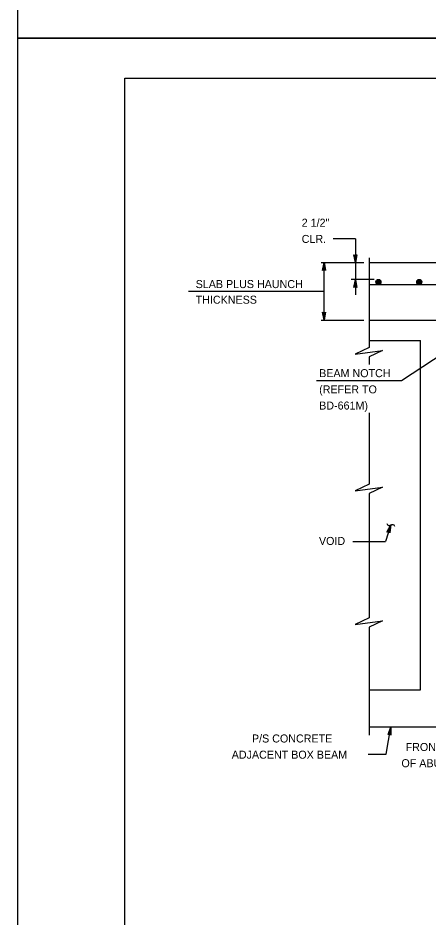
# Model space of a CAD drawing. Extents: x 638653 to 642302, y 298557 to 300414.
# Drawn here: x 638982.2 to 639135.8, y 298821.1 to 299158 of the extents above; entities that cross this region are included whole.
import ezdxf

# ---------------------------------------------------------------- set-up
doc = ezdxf.new("R2010")
doc.units = 0
doc.layers.add('1', color=7, linetype='Continuous')
doc.layers.add('PLT-BNDY', color=7, linetype='Continuous')

msp = doc.modelspace()

# ---------------------------------------------------------------- linework, layer by layer
at = {"layer": '1'}
for p, q in [((638982.16, 299150.52), (638982.16, 299150.52)), ((639022.16, 298571.52), (639022.16, 299135.52)), ((639022.16, 299135.52), (639808.16, 299135.52)), ((639108.55, 299075.21), (639100.22, 299075.21)), ((639108.55, 299075.21), (639108.55, 299054.31)), ((639113.71, 299068.18), (639113.71, 299034.6)), ((639095.73, 299066.34), (639111.76, 299066.34)), ((639096.85, 299044.75), (639096.85, 299066.34)), ((639113.71, 299066.34), (639216.73, 299066.34)), ((639115.56, 299060.06), (639106.95, 299060.06)), ((639113.71, 299058.15), (639144.38, 299058.15)), ((639045.99, 299055.67), (639096.85, 299055.67)), ((639095.73, 299044.75), (639111.76, 299044.75)), ((639113.71, 299044.75), (639155.76, 299044.75)), ((639113.71, 299037.13), (639132.91, 299037.13)), ((639132.91, 298906.32), (639132.91, 299037.13)), ((639113.71, 299031.08), (639113.71, 299028.17)), ((639125.79, 299022.23), (639141.81, 299032.73)), ((639094.05, 299022.23), (639125.79, 299022.23)), ((639113.71, 299010.07), (639113.71, 298983.31)), ((639113.71, 298979.79), (639113.71, 298933.26)), ((639121.79, 298968.07), (639119.87, 298961.85)), ((639107.62, 298961.85), (639119.87, 298961.85)), ((639113.71, 298929.74), (639113.71, 298889.33)), ((639113.71, 298906.32), (639132.91, 298906.32)), ((639113.71, 298892.35), (639239.59, 298892.35)), ((639120.09, 298882.19), (639121.85, 298892.35)), ((639113.38, 298882.19), (639120.09, 298882.19))]:
    msp.add_line(p, q, dxfattribs=at)
for points in [[(639108.55, 299066.34), (639107.99, 299069.33), (639108.07, 299069.21), (639108.15, 299069.1), (639108.25, 299069.04), (639108.35, 299068.98), (639108.45, 299068.96), (639108.55, 299068.94), (639108.65, 299068.96), (639108.75, 299068.98), (639108.85, 299069.04), (639108.95, 299069.1), (639109.03, 299069.21), (639109.11, 299069.33), (639108.55, 299066.34), (639109.03, 299069.21), (639108.95, 299069.1), (639108.55, 299066.34), (639108.85, 299069.04), (639108.75, 299068.98), (639108.55, 299066.34), (639108.65, 299068.96), (639108.55, 299068.94), (639108.55, 299066.34), (639108.45, 299068.96), (639108.35, 299068.98), (639108.55, 299066.34), (639108.25, 299069.04), (639108.15, 299069.1), (639108.55, 299066.34), (639108.07, 299069.21)], [(639096.85, 299066.34), (639097.41, 299063.36), (639097.33, 299063.48), (639097.25, 299063.59), (639097.15, 299063.65), (639097.05, 299063.71), (639096.95, 299063.73), (639096.85, 299063.74), (639096.75, 299063.73), (639096.65, 299063.71), (639096.55, 299063.65), (639096.45, 299063.59), (639096.37, 299063.48), (639096.29, 299063.36), (639096.85, 299066.34), (639096.37, 299063.48), (639096.45, 299063.59), (639096.85, 299066.34), (639096.55, 299063.65), (639096.65, 299063.71), (639096.85, 299066.34), (639096.75, 299063.73), (639096.85, 299063.74), (639096.85, 299066.34), (639096.95, 299063.73), (639097.05, 299063.71), (639096.85, 299066.34), (639097.15, 299063.65), (639097.25, 299063.59), (639096.85, 299066.34), (639097.33, 299063.48)], [(639108.55, 299060.06), (639109.11, 299057.07), (639109.03, 299057.19), (639108.95, 299057.3), (639108.85, 299057.36), (639108.75, 299057.42), (639108.65, 299057.44), (639108.55, 299057.46), (639108.45, 299057.44), (639108.35, 299057.42), (639108.25, 299057.36), (639108.15, 299057.3), (639108.07, 299057.19), (639107.99, 299057.07), (639108.55, 299060.06), (639108.07, 299057.19), (639108.15, 299057.3), (639108.55, 299060.06), (639108.25, 299057.36), (639108.35, 299057.42), (639108.55, 299060.06), (639108.45, 299057.44), (639108.55, 299057.46), (639108.55, 299060.06), (639108.65, 299057.44), (639108.75, 299057.42), (639108.55, 299060.06), (639108.85, 299057.36), (639108.95, 299057.3), (639108.55, 299060.06), (639109.03, 299057.19)], [(639096.85, 299044.75), (639096.29, 299047.74), (639096.37, 299047.62), (639096.45, 299047.51), (639096.55, 299047.45), (639096.65, 299047.39), (639096.75, 299047.37), (639096.85, 299047.35), (639096.95, 299047.37), (639097.05, 299047.39), (639097.15, 299047.45), (639097.25, 299047.51), (639097.33, 299047.62), (639097.41, 299047.74), (639096.85, 299044.75), (639097.33, 299047.62), (639097.25, 299047.51), (639096.85, 299044.75), (639097.15, 299047.45), (639097.05, 299047.39), (639096.85, 299044.75), (639096.95, 299047.37), (639096.85, 299047.35), (639096.85, 299044.75), (639096.75, 299047.37), (639096.65, 299047.39), (639096.85, 299044.75), (639096.55, 299047.45), (639096.45, 299047.51), (639096.85, 299044.75), (639096.37, 299047.62)], [(639113.71, 299034.6), (639108.52, 299032.06), (639118.67, 299033.44), (639113.71, 299031.08)], [(639113.71, 298983.31), (639108.52, 298980.78), (639118.67, 298982.16), (639113.71, 298979.79)], [(639121.79, 298968.07), (639121.44, 298965.05), (639121.36, 298965.32), (639121.2, 298965.49), (639121.02, 298965.58), (639120.82, 298965.61), (639120.59, 298965.55), (639120.37, 298965.38), (639121.79, 298968.07), (639120.59, 298965.55), (639120.82, 298965.61), (639121.79, 298968.07), (639121.02, 298965.58), (639121.2, 298965.49), (639121.79, 298968.07), (639121.36, 298965.32)], [(639113.71, 298933.26), (639108.52, 298930.72), (639118.67, 298932.1), (639113.71, 298929.74)], [(639121.85, 298892.35), (639121.89, 298889.32), (639121.83, 298889.45), (639121.78, 298889.57), (639121.69, 298889.65), (639121.6, 298889.72), (639121.5, 298889.76), (639121.41, 298889.79), (639121.31, 298889.79), (639121.2, 298889.79), (639121.1, 298889.75), (639120.99, 298889.71), (639120.89, 298889.61), (639120.79, 298889.51), (639121.85, 298892.35), (639120.89, 298889.61), (639120.99, 298889.71), (639121.85, 298892.35), (639121.1, 298889.75), (639121.2, 298889.79), (639121.85, 298892.35), (639121.31, 298889.79), (639121.41, 298889.79), (639121.85, 298892.35), (639121.5, 298889.76), (639121.6, 298889.72), (639121.85, 298892.35), (639121.69, 298889.65), (639121.78, 298889.57), (639121.85, 298892.35), (639121.83, 298889.45)]]:
    msp.add_lwpolyline(points, dxfattribs=at)
for centre, radius in [((639117.18, 299059.1), 0.952), ((639117.18, 299059.1), 0.714), ((639117.18, 299059.1), 0.476), ((639117.18, 299059.1), 0.238), ((639132.49, 299059.1), 0.952), ((639132.49, 299059.1), 0.714), ((639132.49, 299059.1), 0.476), ((639132.49, 299059.1), 0.238)]:
    msp.add_circle(centre, radius, dxfattribs=at)
msp.add_spline([(639120.31, 298968.56), (639121, 298967.86), (639122.59, 298968.27), (639123.28, 298967.63)], degree=3, dxfattribs=at)
at = {"layer": 'PLT-BNDY'}
for points in [[(638982.16, 299744.52), (639823.16, 299744.52), (639823.16, 299150.52), (638982.16, 299150.52)], [(638982.16, 299150.52), (639823.16, 299150.52), (639823.16, 298556.52), (638982.16, 298556.52)]]:
    msp.add_lwpolyline(points, close=True, dxfattribs=at)

# ---------------------------------------------------------------- texts
at = {"layer": '1'}
for s, p in [('2 1/2"', (639088.46, 299079.8)), ('CLR.', (639088.46, 299073.72)), ('SLAB PLUS HAUNCH', (639048.73, 299056.81)), ('THICKNESS', (639048.73, 299050.95)), ('BEAM NOTCH', (639095, 299023.43)), ('(REFER TO', (639095, 299017.36)), ('BD-661M)', (639095, 299011.29)), ('VOID', (639094.92, 298960.56)), ('P/S CONCRETE', (639069.82, 298886.54)), ('FRONT FACE', (639127.39, 298883.35)), ('ADJACENT BOX BEAM', (639062.24, 298880.47)), ('OF ABUTMENT', (639125.82, 298877.28))]:
    msp.add_text(s, height=3, dxfattribs=at).set_placement(p)

doc.saveas('drawing.dxf')
